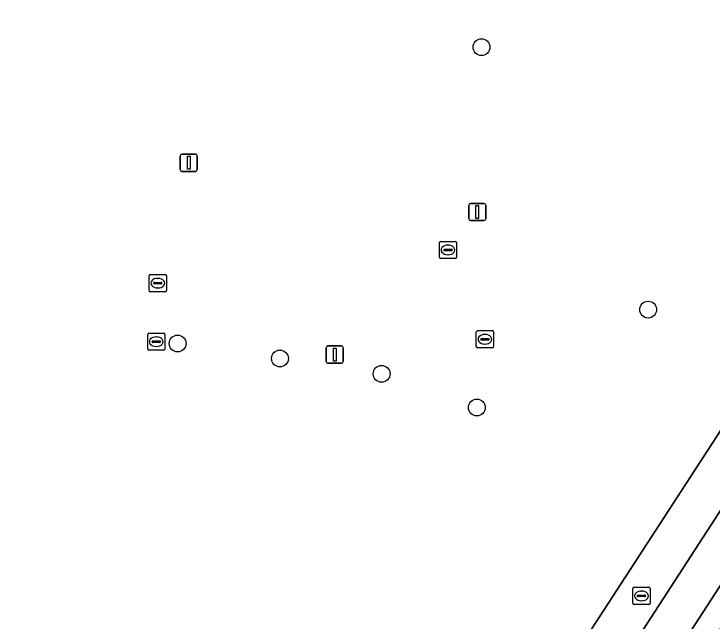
# Model space of a CAD drawing. Extents: x 161258 to 161838, y 380833 to 381727.
# Drawn here: x 161499.47 to 161540.04, y 380936.99 to 380972.28 of the extents above; entities that cross this region are included whole.
import ezdxf

# ---------------------------------------------------------------- set-up
doc = ezdxf.new("R2010")
doc.units = 0
for name, color, linetype in [('IMGEO_Berm_open', 7, 'Continuous'), ('IMGEO_Boom', 7, 'Continuous'), ('IMGEO_Brandkraan', 7, 'Continuous'), ('IMGEO_Erf', 7, 'Continuous'), ('IMGEO_Fietspad_gesloten', 7, 'Continuous'), ('IMGEO_Kolk', 7, 'Continuous'), ('IMGEO_Lichtmast', 7, 'Continuous'), ('IMGEO_Rioolput', 7, 'Continuous'), ('IMGEO_Voetpad_open', 7, 'Continuous')]:
    doc.layers.add(name, color=color, linetype=linetype)

msp = doc.modelspace()

# ---------------------------------------------------------------- linework, layer by layer
at = {"layer": 'IMGEO_Berm_open'}
msp.add_lwpolyline([(161544.901, 380943.304), (161544.547, 380943.54), (161551.119, 380953.696), (161550.334, 380954.192), (161506.413, 380886.439), (161503.381, 380881.765), (161504.523, 380881.003), (161505.64, 380882.718)], close=True, dxfattribs=at)
at = {"layer": 'IMGEO_Boom'}
for centre in [(161526.639, 380970.353), (161536.332, 380955.093), (161508.983, 380953.127), (161514.93, 380952.249), (161520.838, 380951.363), (161526.368, 380949.403)]:
    msp.add_circle(centre, 0.489, dxfattribs=at)
at = {"layer": 'IMGEO_Brandkraan'}
for p, q in [((161535.439, 380938.022), (161535.439, 380938.874)), ((161535.514, 380938.948), (161536.366, 380938.948)), ((161535.927, 380938.728), (161535.952, 380938.728)), ((161536.44, 380938.874), (161536.44, 380938.022)), ((161535.698, 380938.442), (161535.698, 380938.454)), ((161536.136, 380938.405), (161535.738, 380938.405)), ((161535.741, 380938.491), (161536.139, 380938.491)), ((161536.182, 380938.454), (161536.182, 380938.442)), ((161536.366, 380937.948), (161535.514, 380937.948)), ((161535.95, 380938.168), (161535.925, 380938.168))]:
    msp.add_line(p, q, dxfattribs=at)
for points in [[(161535.439, 380938.022), (161535.439, 380938.874)], [(161535.514, 380938.948), (161536.366, 380938.948)], [(161536.44, 380938.874), (161536.44, 380938.022)], [(161536.366, 380937.948), (161535.514, 380937.948)]]:
    msp.add_lwpolyline(points, dxfattribs=at)
for centre, radius, start, end in [((161535.516, 380938.872), 0.0765, 91.552, 178.448), ((161535.516, 380938.872), 0.0765, 91.552, 178.448), ((161536.364, 380938.872), 0.0765, 1.552, 88.448), ((161536.364, 380938.872), 0.0765, 1.552, 88.448), ((161535.738, 380938.451), 0.0403, 85.8775, 175.7526), ((161535.735, 380938.441), 0.0366, 178.938, 274.7102), ((161536.139, 380938.448), 0.043, 264.8664, 352.4533), ((161536.143, 380938.453), 0.0386, 1.7309, 96.639), ((161535.516, 380938.024), 0.0765, 181.552, 268.448), ((161535.516, 380938.024), 0.0765, 181.552, 268.448), ((161536.364, 380938.024), 0.0765, 271.552, 358.448), ((161536.364, 380938.024), 0.0765, 271.552, 358.448)]:
    msp.add_arc(centre, radius, start, end, dxfattribs=at)
for centre, major_axis, ratio, start_param, end_param in [((161535.926, 380938.448), (-0.387, 0.002), 0.722429, 4.712389, 7.853982), ((161535.951, 380938.448), (-0.39, 0.002), 0.717154, 1.570796, 4.712389)]:
    msp.add_ellipse(centre, major_axis=major_axis, ratio=ratio, start_param=start_param, end_param=end_param, dxfattribs=at)
at = {"layer": 'IMGEO_Erf'}
msp.add_lwpolyline([(161490.257, 380892.689), (161494.395, 380889.926), (161494.323, 380889.817), (161500.227, 380885.918), (161501.31, 380887.571), (161502.49, 380889.425), (161513.725, 380906.807), (161512.888, 380907.32), (161515.02, 380910.631), (161515.878, 380910.106), (161540.302, 380947.69), (161546.174, 380956.722), (161554.834, 380970.332), (161556.123, 380972.241), (161556.737, 380973.185), (161558.236, 380975.49), (161576.218, 381003.146)], dxfattribs=at)
at = {"layer": 'IMGEO_Fietspad_gesloten'}
for points in [[(161595.079, 381027.823), (161594.29, 381026.415), (161590.696, 381020.856), (161581.633, 381006.84), (161581.562, 381006.731), (161578.938, 381002.688), (161504.207, 380887.394), (161498.991, 380879.345)], [(161493.75, 380876.843), (161499.475, 380875.817), (161500.162, 380876.872), (161500.997, 380878.155), (161503.381, 380881.765), (161506.413, 380886.439), (161550.334, 380954.192)]]:
    msp.add_lwpolyline(points, dxfattribs=at)
at = {"layer": 'IMGEO_Kolk'}
for p, q in [((161507.33, 380956.204), (161507.33, 380957.056)), ((161507.405, 380957.13), (161508.257, 380957.13)), ((161507.818, 380956.91), (161507.843, 380956.91)), ((161508.331, 380957.056), (161508.331, 380956.204)), ((161507.589, 380956.624), (161507.589, 380956.636)), ((161508.027, 380956.587), (161507.629, 380956.587)), ((161507.632, 380956.673), (161508.03, 380956.673)), ((161508.073, 380956.636), (161508.073, 380956.624)), ((161508.257, 380956.13), (161507.405, 380956.13)), ((161507.841, 380956.35), (161507.816, 380956.35)), ((161526.341, 380952.943), (161526.341, 380953.795)), ((161526.416, 380953.869), (161527.268, 380953.869)), ((161526.829, 380953.649), (161526.854, 380953.649)), ((161527.342, 380953.795), (161527.342, 380952.943)), ((161526.6, 380953.363), (161526.6, 380953.375)), ((161527.038, 380953.326), (161526.64, 380953.326)), ((161526.643, 380953.412), (161527.041, 380953.412)), ((161527.084, 380953.375), (161527.084, 380953.363)), ((161527.268, 380952.869), (161526.416, 380952.869)), ((161526.852, 380953.089), (161526.827, 380953.089))]:
    msp.add_line(p, q, dxfattribs=at)
for points in [[(161507.33, 380956.204), (161507.33, 380957.056)], [(161507.405, 380957.13), (161508.257, 380957.13)], [(161508.331, 380957.056), (161508.331, 380956.204)], [(161508.257, 380956.13), (161507.405, 380956.13)], [(161526.341, 380952.943), (161526.341, 380953.795)], [(161526.416, 380953.869), (161527.268, 380953.869)], [(161527.342, 380953.795), (161527.342, 380952.943)], [(161527.268, 380952.869), (161526.416, 380952.869)]]:
    msp.add_lwpolyline(points, dxfattribs=at)
for centre, radius, start, end in [((161507.407, 380957.054), 0.0765, 91.552, 178.448), ((161507.407, 380957.054), 0.0765, 91.552, 178.448), ((161508.255, 380957.054), 0.0765, 1.552, 88.448), ((161508.255, 380957.054), 0.0765, 1.552, 88.448), ((161507.629, 380956.633), 0.0403, 85.8775, 175.7526), ((161507.626, 380956.623), 0.0366, 178.938, 274.7102), ((161508.03, 380956.63), 0.043, 264.8664, 352.4533), ((161508.034, 380956.635), 0.0386, 1.7309, 96.639), ((161507.407, 380956.206), 0.0765, 181.552, 268.448), ((161507.407, 380956.206), 0.0765, 181.552, 268.448), ((161508.255, 380956.206), 0.0765, 271.552, 358.448), ((161508.255, 380956.206), 0.0765, 271.552, 358.448), ((161526.418, 380953.793), 0.0765, 91.552, 178.448), ((161526.418, 380953.793), 0.0765, 91.552, 178.448), ((161527.266, 380953.793), 0.0765, 1.552, 88.448), ((161527.266, 380953.793), 0.0765, 1.552, 88.448), ((161526.64, 380953.372), 0.0403, 85.8775, 175.7526), ((161526.637, 380953.362), 0.0366, 178.938, 274.7102), ((161527.041, 380953.369), 0.043, 264.8664, 352.4533), ((161527.045, 380953.374), 0.0386, 1.7309, 96.639), ((161526.418, 380952.945), 0.0765, 181.552, 268.448), ((161526.418, 380952.945), 0.0765, 181.552, 268.448), ((161527.266, 380952.945), 0.0765, 271.552, 358.448), ((161527.266, 380952.945), 0.0765, 271.552, 358.448)]:
    msp.add_arc(centre, radius, start, end, dxfattribs=at)
for centre, major_axis, ratio, start_param, end_param in [((161507.817, 380956.63), (-0.387, 0.002), 0.722429, 4.712389, 7.853982), ((161507.842, 380956.63), (-0.39, 0.002), 0.717154, 1.570796, 4.712389), ((161526.828, 380953.369), (-0.387, 0.002), 0.722429, 4.712389, 7.853982), ((161526.853, 380953.369), (-0.39, 0.002), 0.717154, 1.570796, 4.712389)]:
    msp.add_ellipse(centre, major_axis=major_axis, ratio=ratio, start_param=start_param, end_param=end_param, dxfattribs=at)
at = {"layer": 'IMGEO_Lichtmast'}
for p, q in [((161509.134, 380963.232), (161509.134, 380964.032)), ((161509.134, 380964.032), (161509.134, 380963.232)), ((161509.234, 380964.132), (161510.024, 380964.132)), ((161510.024, 380964.132), (161509.234, 380964.132)), ((161510.124, 380964.032), (161510.124, 380963.232)), ((161510.124, 380963.232), (161510.124, 380964.032)), ((161510.024, 380963.132), (161509.234, 380963.132)), ((161509.234, 380963.132), (161510.024, 380963.132)), ((161525.897, 380960.367), (161525.897, 380961.167)), ((161525.897, 380961.167), (161525.897, 380960.367)), ((161525.997, 380961.267), (161526.787, 380961.267)), ((161526.787, 380961.267), (161525.997, 380961.267)), ((161526.887, 380961.167), (161526.887, 380960.367)), ((161526.887, 380960.367), (161526.887, 380961.167)), ((161526.787, 380960.267), (161525.997, 380960.267)), ((161525.997, 380960.267), (161526.787, 380960.267)), ((161517.62, 380952.078), (161517.62, 380952.878)), ((161517.62, 380952.878), (161517.62, 380952.078)), ((161517.72, 380952.978), (161518.51, 380952.978)), ((161518.51, 380952.978), (161517.72, 380952.978)), ((161518.61, 380952.878), (161518.61, 380952.078)), ((161518.61, 380952.078), (161518.61, 380952.878)), ((161518.51, 380951.978), (161517.72, 380951.978)), ((161517.72, 380951.978), (161518.51, 380951.978))]:
    msp.add_line(p, q, dxfattribs=at)
for points in [[(161509.554, 380964.007), (161509.704, 380964.007), (161509.704, 380963.257), (161509.554, 380963.257), (161509.554, 380964.007)], [(161526.317, 380961.142), (161526.467, 380961.142), (161526.467, 380960.392), (161526.317, 380960.392), (161526.317, 380961.142)], [(161518.04, 380952.853), (161518.19, 380952.853), (161518.19, 380952.103), (161518.04, 380952.103), (161518.04, 380952.853)]]:
    msp.add_lwpolyline(points, dxfattribs=at)
for centre, start, end in [((161509.234, 380964.032), 90, 180), ((161509.234, 380964.032), 90, 180), ((161510.024, 380964.032), 0, 90), ((161510.024, 380964.032), 360, 90), ((161509.234, 380963.232), 180, 270), ((161509.234, 380963.232), 180, 270), ((161510.024, 380963.232), 270, 0), ((161510.024, 380963.232), 270, 0), ((161525.997, 380961.167), 90, 180), ((161525.997, 380961.167), 90, 180), ((161526.787, 380961.167), 0, 90), ((161526.787, 380961.167), 360, 90), ((161525.997, 380960.367), 180, 270), ((161525.997, 380960.367), 180, 270), ((161526.787, 380960.367), 270, 0), ((161526.787, 380960.367), 270, 0), ((161517.72, 380952.878), 90, 180), ((161517.72, 380952.878), 90, 180), ((161518.51, 380952.878), 0, 90), ((161518.51, 380952.878), 360, 90), ((161517.72, 380952.078), 180, 270), ((161517.72, 380952.078), 180, 270), ((161518.51, 380952.078), 270, 0), ((161518.51, 380952.078), 270, 0)]:
    msp.add_arc(centre, 0.1, start, end, dxfattribs=at)
at = {"layer": 'IMGEO_Rioolput'}
for p, q in [((161524.194, 380958.136), (161524.194, 380958.988)), ((161524.269, 380959.062), (161525.121, 380959.062)), ((161525.195, 380958.988), (161525.195, 380958.136)), ((161524.453, 380958.556), (161524.453, 380958.568)), ((161524.891, 380958.519), (161524.493, 380958.519)), ((161524.496, 380958.605), (161524.894, 380958.605)), ((161524.682, 380958.842), (161524.707, 380958.842)), ((161524.937, 380958.568), (161524.937, 380958.556)), ((161524.705, 380958.282), (161524.68, 380958.282)), ((161525.121, 380958.062), (161524.269, 380958.062)), ((161507.244, 380952.803), (161507.244, 380953.655)), ((161507.319, 380953.729), (161508.171, 380953.729)), ((161508.245, 380953.655), (161508.245, 380952.803)), ((161507.503, 380953.223), (161507.503, 380953.235)), ((161507.546, 380953.272), (161507.944, 380953.272)), ((161507.732, 380953.509), (161507.757, 380953.509)), ((161507.987, 380953.235), (161507.987, 380953.223)), ((161507.941, 380953.186), (161507.543, 380953.186)), ((161507.755, 380952.949), (161507.73, 380952.949)), ((161508.171, 380952.729), (161507.319, 380952.729))]:
    msp.add_line(p, q, dxfattribs=at)
for points in [[(161524.194, 380958.136), (161524.194, 380958.988)], [(161524.269, 380959.062), (161525.121, 380959.062)], [(161525.195, 380958.988), (161525.195, 380958.136)], [(161525.121, 380958.062), (161524.269, 380958.062)], [(161507.244, 380952.803), (161507.244, 380953.655)], [(161507.319, 380953.729), (161508.171, 380953.729)], [(161508.245, 380953.655), (161508.245, 380952.803)], [(161508.171, 380952.729), (161507.319, 380952.729)]]:
    msp.add_lwpolyline(points, dxfattribs=at)
for centre, radius, start, end in [((161524.271, 380958.986), 0.0765, 91.552, 178.448), ((161524.271, 380958.986), 0.0765, 91.552, 178.448), ((161525.119, 380958.986), 0.0765, 1.552, 88.448), ((161525.119, 380958.986), 0.0765, 1.552, 88.448), ((161524.493, 380958.565), 0.0403, 85.8775, 175.7526), ((161524.49, 380958.555), 0.0366, 178.938, 274.7102), ((161524.894, 380958.562), 0.043, 264.8664, 352.4533), ((161524.898, 380958.567), 0.0386, 1.7309, 96.639), ((161524.271, 380958.138), 0.0765, 181.552, 268.448), ((161524.271, 380958.138), 0.0765, 181.552, 268.448), ((161525.119, 380958.138), 0.0765, 271.552, 358.448), ((161525.119, 380958.138), 0.0765, 271.552, 358.448), ((161507.321, 380953.653), 0.0765, 91.552, 178.448), ((161507.321, 380953.653), 0.0765, 91.552, 178.448), ((161508.169, 380953.653), 0.0765, 1.552, 88.448), ((161508.169, 380953.653), 0.0765, 1.552, 88.448), ((161507.543, 380953.232), 0.0403, 85.8775, 175.7526), ((161507.54, 380953.222), 0.0366, 178.938, 274.7102), ((161507.944, 380953.229), 0.043, 264.8664, 352.4533), ((161507.948, 380953.234), 0.0386, 1.7309, 96.639), ((161507.321, 380952.805), 0.0765, 181.552, 268.448), ((161507.321, 380952.805), 0.0765, 181.552, 268.448), ((161508.169, 380952.805), 0.0765, 271.552, 358.448), ((161508.169, 380952.805), 0.0765, 271.552, 358.448)]:
    msp.add_arc(centre, radius, start, end, dxfattribs=at)
for centre, major_axis, ratio, start_param, end_param in [((161524.681, 380958.562), (-0.387, 0.002), 0.722429, 4.712389, 7.853982), ((161524.706, 380958.562), (-0.39, 0.002), 0.717154, 1.570796, 4.712389), ((161507.731, 380953.229), (-0.387, 0.002), 0.722429, 4.712389, 7.853982), ((161507.756, 380953.229), (-0.39, 0.002), 0.717154, 1.570796, 4.712389)]:
    msp.add_ellipse(centre, major_axis=major_axis, ratio=ratio, start_param=start_param, end_param=end_param, dxfattribs=at)
at = {"layer": 'IMGEO_Voetpad_open'}
for points in [[(161578.938, 381002.688), (161581.562, 381006.731), (161581.633, 381006.84), (161578.923, 381007.348), (161578.828, 381007.201), (161576.218, 381003.146), (161558.236, 380975.49), (161556.737, 380973.185), (161556.123, 380972.241), (161554.834, 380970.332), (161546.174, 380956.722), (161540.302, 380947.69), (161515.878, 380910.106), (161513.725, 380906.807), (161502.49, 380889.425), (161501.31, 380887.571), (161500.227, 380885.918), (161499.245, 380884.419), (161496.974, 380880.952)], [(161498.991, 380879.345), (161504.207, 380887.394), (161578.938, 381002.688)]]:
    msp.add_lwpolyline(points, dxfattribs=at)

doc.saveas('drawing.dxf')
